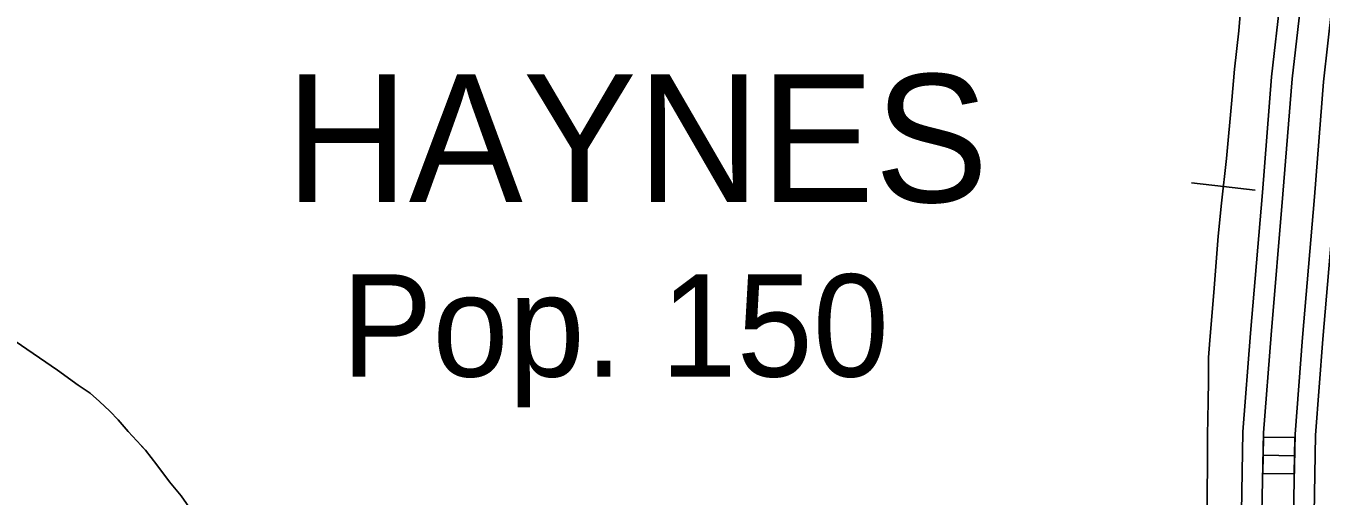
# Model space of a CAD drawing. Extents: x 1084508 to 1142749, y 1057638 to 1093403.
# Drawn here: x 1138518 to 1140197, y 1076907 to 1077517 of the extents above; entities that cross this region are included whole.
import ezdxf

# ---------------------------------------------------------------- set-up
doc = ezdxf.new("R2010")
doc.units = 0
for name, color, linetype in [('Level 10', 7, 'Continuous'), ('Level 40', 7, 'Continuous'), ('Level 43', 7, 'Continuous'), ('Level 6', 7, 'Continuous')]:
    doc.layers.add(name, color=color, linetype=linetype)

msp = doc.modelspace()

# ---------------------------------------------------------------- linework, layer by layer
at = {"layer": 'Level 10'}
for p, q in [((1140121.4, 1076936.9), (1140122.3, 1076983.9)), ((1140162.6, 1076959.8), (1140121.8, 1076960.4))]:
    msp.add_line(p, q, dxfattribs=at)
for points in [[(1140090, 1076681.9), (1140093.8, 1076886.6), (1140095.7, 1076990.8), (1140105.5, 1077118.4), (1140121.1, 1077300.8), (1140132.7, 1077450.8), (1140144.5, 1077553.2), (1140148.1, 1077578.4), (1140150, 1077635.7), (1140151.9, 1077738.5), (1140148.1, 1077819), (1140140.6, 1078123.6)], [(1140167.3, 1078124.3), (1140174.7, 1077820), (1140178.6, 1077738.9), (1140176.7, 1077635), (1140174.8, 1077576.1), (1140171, 1077549.8), (1140159.3, 1077448.3), (1140147.6, 1077298.6), (1140132.1, 1077116.3), (1140122.4, 1076989.5), (1140120.4, 1076886.1), (1140119.2, 1076817.9)], [(1140159.9, 1076814.7), (1140161.2, 1076885.3), (1140163.2, 1076987.5), (1140172.8, 1077113), (1140188.3, 1077295.3), (1140199.9, 1077444.4), (1140211.5, 1077544.6), (1140215.5, 1077572.6), (1140217.5, 1077634), (1140219.4, 1077739.5), (1140215.5, 1077821.4), (1140208.1, 1078125.4)], [(1140234.7, 1078126), (1140242.2, 1077822.4), (1140246.1, 1077739.9), (1140244.1, 1077633.3), (1140242.1, 1077570.2), (1140237.9, 1077541.2), (1140226.5, 1077441.8), (1140214.9, 1077293.1), (1140199.4, 1077110.8), (1140189.8, 1076986.3), (1140187.9, 1076884.8), (1140184.3, 1076691.1)], [(1140122.3, 1076983.9), (1140163.1, 1076983.3)], [(1140163.1, 1076983.3), (1140162.2, 1076936.3)], [(1140162.2, 1076936.3), (1140121.4, 1076936.9)]]:
    msp.add_lwpolyline(points, dxfattribs=at)
at = {"layer": 'Level 40'}
for q in [(1140029.2, 1077313.2), (1140111.6, 1077303.9)]:
    msp.add_line((1140070.4, 1077308.6), q, dxfattribs=at)
for points in [[(1140093, 1077542.4), (1140090.2, 1077510.5), (1140084.8, 1077460.6), (1140081.3, 1077420.4), (1140074.5, 1077345.1), (1140068, 1077287), (1140063.4, 1077244.5), (1140058, 1077171.2), (1140052.6, 1077109.4), (1140051.1, 1077087.1), (1140051.1, 1077057.5), (1140050.6, 1077029.5), (1140049.7, 1076986.5), (1140049.7, 1076949.1), (1140048.9, 1076872.5), (1140048.6, 1076843.1), (1140048, 1076767), (1140048.3, 1076685.4), (1140047.7, 1076623), (1140046.9, 1076563.4), (1140046.3, 1076512.4), (1140047.2, 1076457.6), (1140046.9, 1076409.4)], [(1140093, 1077542.4), (1140090.2, 1077510.5), (1140084.8, 1077460.6), (1140081.3, 1077420.4), (1140074.5, 1077345.1), (1140068, 1077287), (1140063.4, 1077244.5), (1140058, 1077171.2), (1140052.6, 1077109.4), (1140051.1, 1077087.1), (1140051.1, 1077057.5), (1140050.6, 1077029.5), (1140049.7, 1076986.5), (1140049.7, 1076949.1), (1140048.9, 1076872.5)]]:
    msp.add_lwpolyline(points, dxfattribs=at)
at = {"layer": 'Level 43'}
for points in [[(1138504.2, 1077108.1), (1138559.1, 1077070.7), (1138586.2, 1077051.4), (1138601.4, 1077040.9), (1138613.6, 1077029.9), (1138627.2, 1077017.3), (1138638, 1077006.1), (1138650.8, 1076991.2), (1138673.3, 1076966.8), (1138687.9, 1076947.8), (1138704.3, 1076926), (1138719.7, 1076907.6), (1138736.6, 1076883.5)], [(1138544.1, 1077080.9), (1138559.1, 1077070.7), (1138586.2, 1077051.4), (1138601.4, 1077040.9), (1138613.6, 1077029.9), (1138627.2, 1077017.3), (1138638, 1077006.1), (1138640.5, 1077003.1)], [(1138668.3, 1076972.3), (1138673.3, 1076966.8), (1138687.9, 1076947.8), (1138704.3, 1076926), (1138719.7, 1076907.6), (1138736.6, 1076883.5), (1138740, 1076876.8), (1138741.3, 1076874.3)]]:
    msp.add_lwpolyline(points, dxfattribs=at)

# ---------------------------------------------------------------- texts
at = {"layer": 'Level 6'}
for s, height, p in [('HAYNES', 165.73, (1138854.5, 1077288.4)), ('Pop. 150', 132.58, (1138927.1, 1077062.3))]:
    msp.add_text(s, height=height, dxfattribs=at).set_placement(p)

doc.saveas('drawing.dxf')
